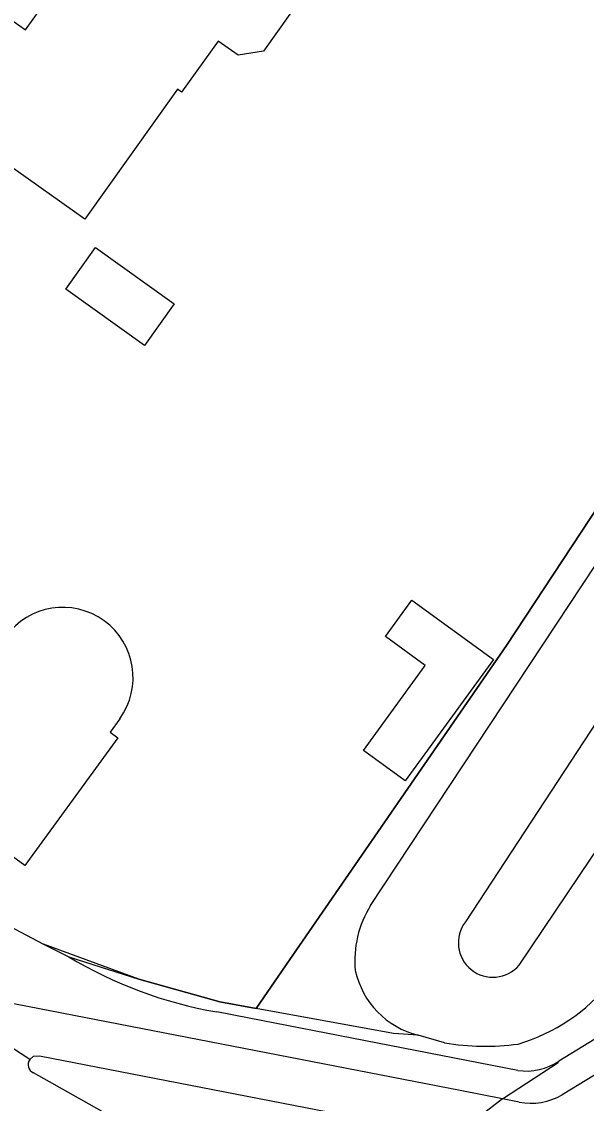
# Model space of a CAD drawing. Extents: x 157321 to 158827, y 386650 to 388532.
# Drawn here: x 158629.3 to 158659.3, y 387124.2 to 387181.8 of the extents above; entities that cross this region are included whole.
import ezdxf

# ---------------------------------------------------------------- set-up
doc = ezdxf.new("R2010")
doc.units = 0
for name, color, linetype in [('IMGEO_Fietspad_gesloten', 7, 'Continuous'), ('IMGEO_Gemengd_bos', 7, 'Continuous'), ('IMGEO_Groenvoorziening', 7, 'Continuous'), ('IMGEO_Hek', 7, 'Continuous'), ('IMGEO_Pand', 7, 'Continuous'), ('IMGEO_Rijbaan_lokaal_gesloten', 7, 'Continuous'), ('IMGEO_Voetpad_open', 7, 'Continuous')]:
    doc.layers.add(name, color=color, linetype=linetype)

msp = doc.modelspace()

# ---------------------------------------------------------------- linework, layer by layer
at = {"layer": 'IMGEO_Fietspad_gesloten'}
for points in [[(158711.039, 387156.891), (158658.023, 387124.664)], [(158654.859, 387124.442), (158652.603, 387124.88), (158628.378, 387129.583)], [(158629.696, 387126.533), (158629.885, 387126.709), (158630.202, 387126.737), (158648.017, 387123.266)], [(158654.859, 387124.442), (158651.856, 387122.117)], [(158655.742, 387124.271), (158654.859, 387124.442)]]:
    msp.add_lwpolyline(points, dxfattribs=at)
msp.add_arc((158656.376, 387127.408), 3.2, 258.57435, 300.977, dxfattribs=at)
at = {"layer": 'IMGEO_Gemengd_bos'}
for points in [[(158647.832, 387134.734), (158683.095, 387188.076), (158686.956, 387195.129)], [(158683.347, 387180.313), (158652.881, 387133.863)], [(158655.739, 387131.554), (158677.427, 387163.769)], [(158651.767, 387127.416), (158650.365, 387127.823)]]:
    msp.add_lwpolyline(points, dxfattribs=at)
for centre, radius, start, end in [((158652.531, 387131.807), 5.536, 148.08269, 185.54883), ((158654.344, 387132.751), 1.838, 142.75276, 319.37722), ((158651.481, 387132.251), 4.566, 192.37765, 255.85124), ((158652.885, 387136.822), 9.87, 286.49088, 321.38332), ((158653.925, 387140.748), 13.505, 260.8067, 277.49794)]:
    msp.add_arc(centre, radius, start, end, dxfattribs=at)
at = {"layer": 'IMGEO_Groenvoorziening'}
for points in [[(158641.736, 387129.258), (158643.338, 387131.579), (158655.069, 387148.572), (158698.202, 387214.021), (158706.909, 387218.037)], [(158631.764, 387132.007), (158635.498, 387130.814), (158639.805, 387129.612), (158641.736, 387129.258)], [(158650.365, 387127.823), (158649.048, 387127.915), (158641.736, 387129.258)]]:
    msp.add_lwpolyline(points, dxfattribs=at)
at = {"layer": 'IMGEO_Hek'}
for points in [[(158706.909, 387218.037), (158698.202, 387214.021), (158655.069, 387148.572), (158643.338, 387131.579)], [(158641.736, 387129.258), (158639.805, 387129.612), (158635.498, 387130.814), (158630.43, 387132.677)], [(158643.338, 387131.579), (158641.736, 387129.258)], [(158649.048, 387127.915), (158641.736, 387129.258)]]:
    msp.add_lwpolyline(points, dxfattribs=at)
at = {"layer": 'IMGEO_Pand'}
for points in [[(158634.03, 387191.69), (158640.12, 387187.38), (158641.53, 387187.57), (158644.63, 387185.38), (158644.85, 387184.01), (158642.14, 387180.19), (158640.78, 387179.98), (158639.72, 387180.72), (158637.777, 387177.997), (158637.55, 387178.159), (158632.62, 387171.25), (158628.946, 387173.862), (158624.87, 387176.76), (158628.567, 387181.96), (158629.472, 387181.317), (158630.695, 387183.037), (158629.79, 387183.68), (158628.81, 387184.36), (158634.03, 387191.69)], [(158634.479, 387144.656), (158633.966, 387143.95), (158634.371, 387143.656), (158629.435, 387136.859), (158622.638, 387141.795), (158623.167, 387142.523), (158621.549, 387143.698), (158621.02, 387142.97), (158615.357, 387147.072), (158615.545, 387147.331), (158613.028, 387149.157), (158612.37, 387148.25), (158603.87, 387154.42), (158609.188, 387161.767), (158610.001, 387161.18), (158612.291, 387164.349), (158611.481, 387164.935), (158617.05, 387172.63)], [(158637.381, 387166.743), (158635.799, 387164.525), (158631.61, 387167.515), (158633.192, 387169.732), (158637.381, 387166.743)], [(158654.375, 387147.817), (158649.682, 387141.356), (158647.451, 387142.976), (158650.739, 387147.503), (158648.63, 387149.034), (158650.035, 387150.969), (158654.375, 387147.817)]]:
    msp.add_lwpolyline(points, dxfattribs=at)
msp.add_arc((158631.449, 387146.851), 3.742, 324.07961, 143.96922, dxfattribs=at)
at = {"layer": 'IMGEO_Rijbaan_lokaal_gesloten'}
for points in [[(158629.696, 387126.533), (158625.887, 387129.028), (158626.141, 387129.478), (158624.55, 387130.502)], [(158642.069, 387119.106), (158639.299, 387120.591), (158638.621, 387120.907), (158629.892, 387125.828)]]:
    msp.add_lwpolyline(points, dxfattribs=at)
msp.add_arc((158630.054, 387126.253), 0.455, 141.95147, 249.1219, dxfattribs=at)
at = {"layer": 'IMGEO_Voetpad_open'}
for points in [[(158593.372, 387156.998), (158604.452, 387147.931), (158613.311, 387141.669), (158618.206, 387139.126), (158630.43, 387132.677), (158631.764, 387132.007)], [(158705.607, 387155.605), (158657.862, 387126.452)], [(158655.67, 387125.96), (158641.374, 387128.734), (158639.641, 387129.07)], [(158654.859, 387124.442), (158657.825, 387126.383), (158657.862, 387126.452)]]:
    msp.add_lwpolyline(points, dxfattribs=at)
for centre, radius, start, end in [((158643.481, 387151.4), 22.657, 238.86021, 260.24307), ((158656.145, 387128.975), 3.052, 261.05598, 304.24507)]:
    msp.add_arc(centre, radius, start, end, dxfattribs=at)

doc.saveas('drawing.dxf')
